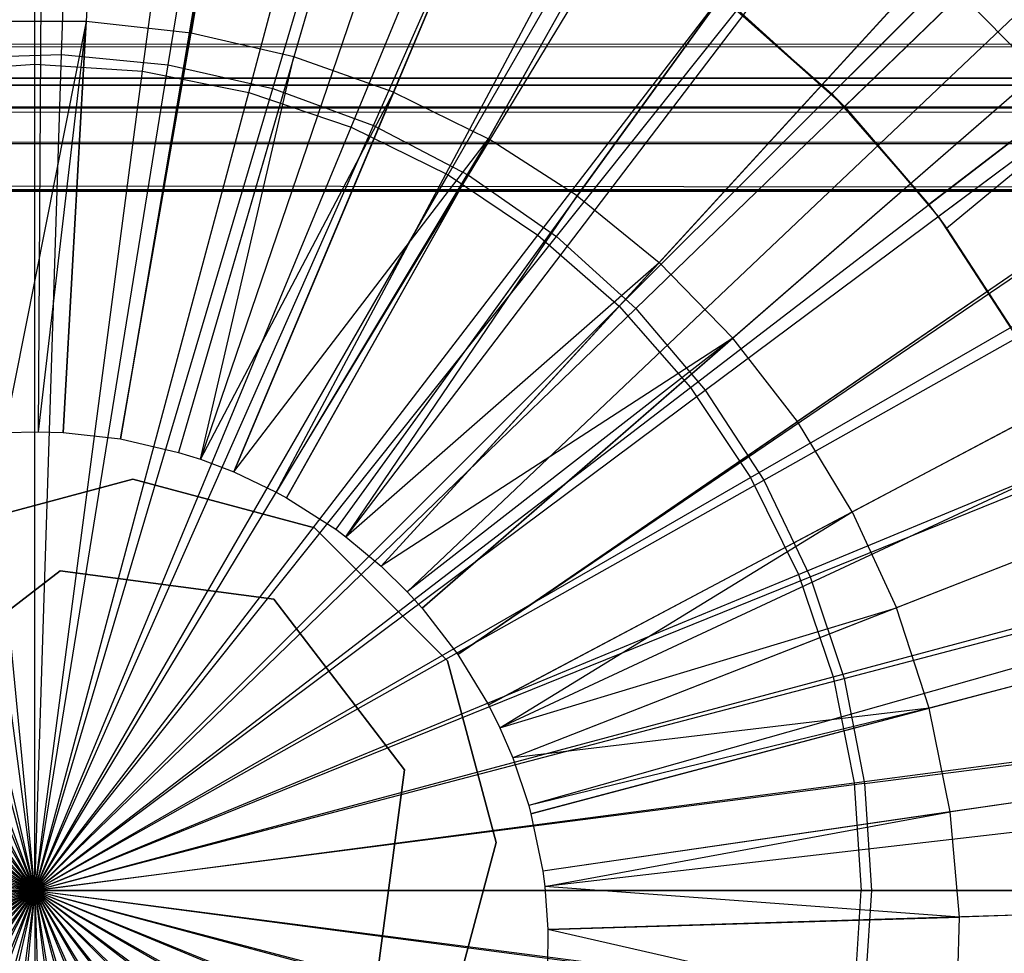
# Model space of a CAD drawing. Extents: x 0.2 to 40.1, y -6.7 to 6.7.
# Tile 503 of 516: x 37.686 to 38.03, y 3.387 to 3.712. Entities that reach past the tile are written whole.
import ezdxf

# ---------------------------------------------------------------- set-up
doc = ezdxf.new("R2010")
doc.units = 0
doc.header["$MEASUREMENT"] = 0
doc.layers.get('0').update_dxf_attribs({"color": 13, "linetype": 'CONTINUOUS'})

# ---------------------------------------------------------------- blocks, each defined once
blk = doc.blocks.new('SNOWBALL_XIV_PM3_STL')
at = {"color": 0}
for p, q in [((37.69706, 4.27522, 17.39542), (37.69257, 3.56854, 17.61196)), ((37.69706, 4.27522, 17.39542), (37.69257, 3.56854, 17.61196)), ((37.7405, 4.27388, 17.39542), (37.70135, 3.56827, 17.61196)), ((37.7405, 4.27388, 17.39542), (37.70135, 3.56827, 17.61196)), ((37.83908, 4.26285, 17.39542), (37.72129, 3.56604, 17.61196)), ((37.83908, 4.26285, 17.39542), (37.72129, 3.56604, 17.61196)), ((37.841, 4.26252, 17.39542), (37.72129, 3.56604, 17.61196)), ((37.841, 4.26252, 17.39542), (37.72129, 3.56604, 17.61196)), ((37.93955, 4.23978, 17.39542), (37.7416, 3.56137, 17.61196)), ((37.93955, 4.23978, 17.39542), (37.7416, 3.56137, 17.61196)), ((37.97728, 4.22785, 17.39542), (37.74923, 3.55896, 17.61196)), ((37.97728, 4.22785, 17.39542), (37.74923, 3.55896, 17.61196)), ((38.03487, 4.20595, 17.39542), (37.76088, 3.55453, 17.61196)), ((38.03487, 4.20595, 17.39542), (37.76088, 3.55453, 17.61196)), ((38.10807, 4.17114, 17.39542), (37.77568, 3.54749, 17.61196)), ((38.10807, 4.17114, 17.39542), (37.77568, 3.54749, 17.61196)), ((38.12571, 4.16148, 17.39542), (37.77925, 3.54554, 17.61196)), ((38.12571, 4.16148, 17.39542), (37.77925, 3.54554, 17.61196)), ((38.21089, 4.10694, 17.39542), (37.79647, 3.53451, 17.61196)), ((38.21089, 4.10694, 17.39542), (37.79647, 3.53451, 17.61196)), ((38.22807, 4.09418, 17.39542), (37.79995, 3.53193, 17.61196)), ((38.22807, 4.09418, 17.39542), (37.79995, 3.53193, 17.61196)), ((38.28929, 4.04305, 17.39542), (37.81233, 3.52159, 17.61196)), ((38.28929, 4.04305, 17.39542), (37.81233, 3.52159, 17.61196)), ((38.33418, 3.99897, 17.39542), (37.82141, 3.51268, 17.61196)), ((38.33418, 3.99897, 17.39542), (37.82141, 3.51268, 17.61196)), ((38.35991, 3.97064, 17.39542), (37.82661, 3.50695, 17.61196)), ((38.35991, 3.97064, 17.39542), (37.82661, 3.50695, 17.61196)), ((38.4218, 3.89065, 17.39542), (37.83912, 3.49077, 17.61196)), ((38.4218, 3.89065, 17.39542), (37.83912, 3.49077, 17.61196)), ((38.42363, 3.88797, 17.39542), (37.83912, 3.49077, 17.61196)), ((38.42363, 3.88797, 17.39542), (37.83912, 3.49077, 17.61196)), ((37.71713, 3.85265, 17.55129), (37.70931, 3.71181, 17.5855)), ((37.71713, 3.85265, 17.55129), (37.70931, 3.71181, 17.5855)), ((37.76977, 3.8467, 17.55129), (37.74595, 3.70767, 17.5855)), ((37.76977, 3.8467, 17.55129), (37.74595, 3.70767, 17.5855)), ((37.82138, 3.83479, 17.55129), (37.78187, 3.69938, 17.5855)), ((37.82138, 3.83479, 17.55129), (37.78187, 3.69938, 17.5855)), ((37.81661, 3.68705, 17.5855), (37.87131, 3.81708, 17.55129)), ((37.81661, 3.68705, 17.5855), (37.87131, 3.81708, 17.55129)), ((38.47418, 3.80412, 17.39542), (37.84972, 3.47328, 17.61196)), ((38.47418, 3.80412, 17.39542), (37.84972, 3.47328, 17.61196)), ((37.91888, 3.79378, 17.55129), (37.84972, 3.67084, 17.5855)), ((37.91888, 3.79378, 17.55129), (37.84972, 3.67084, 17.5855)), ((38.49413, 3.76406, 17.39542), (37.85375, 3.46517, 17.61196)), ((38.49413, 3.76406, 17.39542), (37.85375, 3.46517, 17.61196)), ((37.88077, 3.65096, 17.5855), (37.96349, 3.76522, 17.55129)), ((37.88077, 3.65096, 17.5855), (37.96349, 3.76522, 17.55129)), ((38.00456, 3.73176, 17.55129), (37.90935, 3.62767, 17.5855)), ((38.00456, 3.73176, 17.55129), (37.90935, 3.62767, 17.5855)), ((38.04154, 3.69383, 17.55129), (38.00456, 3.73176, 17.55129)), ((38.04154, 3.69383, 17.55129), (38.00456, 3.73176, 17.55129)), ((0.86808, 3.71258, 51.67051), (39.4086, 3.7035, 51.67959)), ((0.86808, 3.71258, 51.67051), (39.4086, 3.7035, 51.67959)), ((37.70931, 3.71181, 17.5855), (37.67245, 3.71174, 17.5855)), ((37.70931, 3.71181, 17.5855), (37.67245, 3.71174, 17.5855)), ((37.70931, 3.71181, 17.5855), (37.6809, 3.56824, 17.61196)), ((37.70931, 3.71181, 17.5855), (37.6809, 3.56824, 17.61196)), ((37.70931, 3.71181, 17.5855), (37.69257, 3.56854, 17.61196)), ((37.70931, 3.71181, 17.5855), (37.69257, 3.56854, 17.61196)), ((37.70135, 3.56827, 17.61196), (37.70931, 3.71181, 17.5855)), ((37.70135, 3.56827, 17.61196), (37.70931, 3.71181, 17.5855)), ((37.74595, 3.70767, 17.5855), (37.70931, 3.71181, 17.5855)), ((37.74595, 3.70767, 17.5855), (37.70931, 3.71181, 17.5855)), ((38.51635, 3.71219, 17.39542), (37.85824, 3.45469, 17.61196)), ((38.51635, 3.71219, 17.39542), (37.85824, 3.45469, 17.61196)), ((37.72129, 3.56604, 17.61196), (37.74595, 3.70767, 17.5855)), ((37.72129, 3.56604, 17.61196), (37.74595, 3.70767, 17.5855)), ((37.78187, 3.69938, 17.5855), (37.74595, 3.70767, 17.5855)), ((37.78187, 3.69938, 17.5855), (37.74595, 3.70767, 17.5855)), ((0.87627, 3.69134, 51.68808), (39.4086, 3.7035, 51.67959)), ((0.87627, 3.69134, 51.68808), (39.4086, 3.7035, 51.67959)), ((37.78187, 3.69938, 17.5855), (37.7416, 3.56137, 17.61196)), ((37.78187, 3.69938, 17.5855), (37.7416, 3.56137, 17.61196)), ((37.74923, 3.55896, 17.61196), (37.78187, 3.69938, 17.5855)), ((37.74923, 3.55896, 17.61196), (37.78187, 3.69938, 17.5855)), ((37.81661, 3.68705, 17.5855), (37.78187, 3.69938, 17.5855)), ((37.81661, 3.68705, 17.5855), (37.78187, 3.69938, 17.5855)), ((0.85168, 3.69192, 51.61956), (39.42076, 3.6896, 51.63287)), ((0.85168, 3.69192, 51.61956), (39.42076, 3.6896, 51.63287)), ((0.85168, 3.69192, 51.61956), (39.42879, 3.69192, 51.61956)), ((39.42879, 3.69192, 50.9109), (0.85168, 3.69192, 50.9109)), ((0.85168, 3.69192, 51.61956), (39.42879, 3.69192, 51.61956)), ((39.42879, 3.69192, 50.9109), (0.85168, 3.69192, 50.9109)), ((39.39221, 3.65255, 51.6983), (0.87627, 3.69134, 51.68808)), ((0.87627, 3.69134, 51.68808), (39.4004, 3.67969, 51.69348)), ((0.87627, 3.69134, 51.68808), (39.4004, 3.67969, 51.69348)), ((39.39221, 3.65255, 51.6983), (0.87627, 3.69134, 51.68808)), ((38.04154, 3.69383, 17.55129), (37.93509, 3.60127, 17.5855)), ((38.04154, 3.69383, 17.55129), (37.93509, 3.60127, 17.5855)), ((0.86195, 3.68816, 51.63636), (39.42076, 3.6896, 51.63287)), ((0.86195, 3.68816, 51.63636), (39.42076, 3.6896, 51.63287)), ((0.86195, 3.68816, 51.63636), (39.41162, 3.68169, 51.64603)), ((0.86195, 3.68816, 51.63636), (39.41162, 3.68169, 51.64603)), ((37.81661, 3.68705, 17.5855), (37.74923, 3.55896, 17.61196)), ((37.81661, 3.68705, 17.5855), (37.74923, 3.55896, 17.61196)), ((37.76088, 3.55453, 17.61196), (37.81661, 3.68705, 17.5855)), ((37.76088, 3.55453, 17.61196), (37.81661, 3.68705, 17.5855)), ((37.81661, 3.68705, 17.5855), (37.84972, 3.67084, 17.5855)), ((37.81661, 3.68705, 17.5855), (37.84972, 3.67084, 17.5855)), ((0.87109, 3.67902, 51.6487), (39.41162, 3.68169, 51.64603)), ((0.87109, 3.67902, 51.6487), (39.41162, 3.68169, 51.64603)), ((0.87109, 3.67902, 51.6487), (39.40247, 3.66935, 51.65517)), ((0.87109, 3.67902, 51.6487), (39.40247, 3.66935, 51.65517)), ((37.76088, 3.55453, 17.61196), (37.84972, 3.67084, 17.5855)), ((37.76088, 3.55453, 17.61196), (37.84972, 3.67084, 17.5855)), ((37.84972, 3.67084, 17.5855), (37.77568, 3.54749, 17.61196)), ((37.84972, 3.67084, 17.5855), (37.77568, 3.54749, 17.61196)), ((37.77925, 3.54554, 17.61196), (37.84972, 3.67084, 17.5855)), ((37.77925, 3.54554, 17.61196), (37.84972, 3.67084, 17.5855)), ((37.88077, 3.65096, 17.5855), (37.84972, 3.67084, 17.5855)), ((37.88077, 3.65096, 17.5855), (37.84972, 3.67084, 17.5855)), ((0.88023, 3.66587, 51.65661), (39.40247, 3.66935, 51.65517)), ((0.88023, 3.66587, 51.65661), (39.40247, 3.66935, 51.65517)), ((0.88023, 3.66587, 51.65661), (39.39221, 3.65255, 51.65893)), ((0.88023, 3.66587, 51.65661), (39.39221, 3.65255, 51.65893)), ((39.39221, 3.65255, 51.6983), (0.88447, 3.66534, 51.69725)), ((39.39221, 3.65255, 51.6983), (0.88447, 3.66534, 51.69725)), ((39.39221, 3.65255, 51.6983), (10.67572, 3.65238, 51.6983)), ((10.67572, 3.65238, 51.65893), (39.39221, 3.65255, 51.65893)), ((39.39221, 3.65255, 51.6983), (10.67572, 3.65238, 51.6983)), ((10.67572, 3.65238, 51.65893), (39.39221, 3.65255, 51.65893)), ((37.88077, 3.65096, 17.5855), (37.79647, 3.53451, 17.61196)), ((37.88077, 3.65096, 17.5855), (37.79647, 3.53451, 17.61196)), ((37.79995, 3.53193, 17.61196), (37.88077, 3.65096, 17.5855)), ((37.79995, 3.53193, 17.61196), (37.88077, 3.65096, 17.5855)), ((37.88077, 3.65096, 17.5855), (37.90935, 3.62767, 17.5855)), ((37.88077, 3.65096, 17.5855), (37.90935, 3.62767, 17.5855)), ((38.07396, 3.65194, 17.55129), (37.95765, 3.57212, 17.5855)), ((38.07396, 3.65194, 17.55129), (37.95765, 3.57212, 17.5855)), ((38.54383, 3.63045, 17.39542), (37.8638, 3.43815, 17.61196)), ((38.54383, 3.63045, 17.39542), (37.8638, 3.43815, 17.61196)), ((37.79995, 3.53193, 17.61196), (37.90935, 3.62767, 17.5855)), ((37.79995, 3.53193, 17.61196), (37.90935, 3.62767, 17.5855)), ((37.90935, 3.62767, 17.5855), (37.81233, 3.52159, 17.61196)), ((37.90935, 3.62767, 17.5855), (37.81233, 3.52159, 17.61196)), ((37.93509, 3.60127, 17.5855), (37.90935, 3.62767, 17.5855)), ((37.93509, 3.60127, 17.5855), (37.90935, 3.62767, 17.5855)), ((38.54777, 3.61606, 17.39542), (37.8646, 3.43524, 17.61196)), ((38.54777, 3.61606, 17.39542), (37.8646, 3.43524, 17.61196)), ((37.97674, 3.54058, 17.5855), (38.1014, 3.60662, 17.55129)), ((37.97674, 3.54058, 17.5855), (38.1014, 3.60662, 17.55129)), ((37.93509, 3.60127, 17.5855), (37.81233, 3.52159, 17.61196)), ((37.93509, 3.60127, 17.5855), (37.81233, 3.52159, 17.61196)), ((37.93509, 3.60127, 17.5855), (37.82141, 3.51268, 17.61196)), ((37.93509, 3.60127, 17.5855), (37.82141, 3.51268, 17.61196)), ((37.82661, 3.50695, 17.61196), (37.93509, 3.60127, 17.5855)), ((37.82661, 3.50695, 17.61196), (37.93509, 3.60127, 17.5855)), ((37.95765, 3.57212, 17.5855), (37.93509, 3.60127, 17.5855)), ((37.95765, 3.57212, 17.5855), (37.93509, 3.60127, 17.5855)), ((37.83912, 3.49077, 17.61196), (37.95765, 3.57212, 17.5855)), ((37.83912, 3.49077, 17.61196), (37.95765, 3.57212, 17.5855)), ((37.97674, 3.54058, 17.5855), (37.95765, 3.57212, 17.5855)), ((37.97674, 3.54058, 17.5855), (37.95765, 3.57212, 17.5855)), ((37.6809, 3.56824, 17.61196), (37.69257, 3.56854, 17.61196)), ((37.6809, 3.56824, 17.61196), (37.69257, 3.56854, 17.61196)), ((37.69257, 3.56854, 17.61196), (37.70135, 3.56827, 17.61196)), ((37.69257, 3.56854, 17.61196), (37.70135, 3.56827, 17.61196)), ((37.70135, 3.56827, 17.61196), (37.72129, 3.56604, 17.61196)), ((37.70135, 3.56827, 17.61196), (37.72129, 3.56604, 17.61196)), ((37.72129, 3.56604, 17.61196), (37.7416, 3.56137, 17.61196)), ((37.72129, 3.56604, 17.61196), (37.7416, 3.56137, 17.61196)), ((37.7416, 3.56137, 17.61196), (37.74923, 3.55896, 17.61196)), ((37.7416, 3.56137, 17.61196), (37.74923, 3.55896, 17.61196)), ((37.74923, 3.55896, 17.61196), (37.76088, 3.55453, 17.61196)), ((37.74923, 3.55896, 17.61196), (37.76088, 3.55453, 17.61196)), ((38.12348, 3.55847, 17.55129), (37.99212, 3.50707, 17.5855)), ((38.12348, 3.55847, 17.55129), (37.99212, 3.50707, 17.5855)), ((37.76088, 3.55453, 17.61196), (37.77568, 3.54749, 17.61196)), ((37.76088, 3.55453, 17.61196), (37.77568, 3.54749, 17.61196)), ((37.72567, 3.55197, 50.87138), (37.66229, 3.53498, 50.87138)), ((37.66229, 3.53498, 50.91075), (37.72567, 3.55197, 50.91075)), ((37.66229, 3.53498, 50.91075), (37.72567, 3.55197, 50.91075)), ((37.72567, 3.55197, 50.87138), (37.66229, 3.53498, 50.87138)), ((37.78906, 3.53498, 50.87138), (37.72567, 3.55197, 50.87138)), ((37.72567, 3.55197, 50.91075), (37.78906, 3.53498, 50.91075)), ((37.72567, 3.55197, 50.91075), (37.78906, 3.53498, 50.91075)), ((37.72567, 3.55197, 50.91075), (37.72567, 3.55197, 50.87138)), ((37.78906, 3.53498, 50.87138), (37.72567, 3.55197, 50.87138)), ((37.72567, 3.55197, 50.91075), (37.72567, 3.55197, 50.87138)), ((37.77568, 3.54749, 17.61196), (37.77925, 3.54554, 17.61196)), ((37.77568, 3.54749, 17.61196), (37.77925, 3.54554, 17.61196)), ((37.77925, 3.54554, 17.61196), (37.79647, 3.53451, 17.61196)), ((37.77925, 3.54554, 17.61196), (37.79647, 3.53451, 17.61196)), ((37.84972, 3.47328, 17.61196), (37.97674, 3.54058, 17.5855)), ((37.84972, 3.47328, 17.61196), (37.97674, 3.54058, 17.5855)), ((37.85375, 3.46517, 17.61196), (37.97674, 3.54058, 17.5855)), ((37.85375, 3.46517, 17.61196), (37.97674, 3.54058, 17.5855)), ((37.97674, 3.54058, 17.5855), (37.99212, 3.50707, 17.5855)), ((37.97674, 3.54058, 17.5855), (37.99212, 3.50707, 17.5855)), ((37.83546, 3.48858, 50.87138), (37.78906, 3.53498, 50.87138)), ((37.78906, 3.53498, 50.91075), (37.83546, 3.48858, 50.91075)), ((37.78906, 3.53498, 50.91075), (37.83546, 3.48858, 50.91075)), ((37.78906, 3.53498, 50.91075), (37.78906, 3.53498, 50.87138)), ((37.83546, 3.48858, 50.87138), (37.78906, 3.53498, 50.87138)), ((37.78906, 3.53498, 50.91075), (37.78906, 3.53498, 50.87138)), ((37.79647, 3.53451, 17.61196), (37.79995, 3.53193, 17.61196)), ((37.79647, 3.53451, 17.61196), (37.79995, 3.53193, 17.61196)), ((37.79995, 3.53193, 17.61196), (37.81233, 3.52159, 17.61196)), ((37.79995, 3.53193, 17.61196), (37.81233, 3.52159, 17.61196)), ((37.70034, 3.52001, 17.48381), (37.64071, 3.47433, 17.48381)), ((37.64071, 3.47433, 50.90901), (37.70034, 3.52001, 50.90901)), ((37.70034, 3.52001, 17.48381), (37.64071, 3.47433, 17.48381)), ((37.64071, 3.47433, 50.90901), (37.70034, 3.52001, 50.90901)), ((37.70034, 3.52001, 50.90901), (37.70034, 3.52001, 17.48381)), ((37.7748, 3.51015, 17.48381), (37.70034, 3.52001, 17.48381)), ((37.70034, 3.52001, 50.90901), (37.70034, 3.52001, 17.48381)), ((37.70034, 3.52001, 50.90901), (37.7748, 3.51015, 50.90901)), ((37.7748, 3.51015, 17.48381), (37.70034, 3.52001, 17.48381)), ((37.70034, 3.52001, 50.90901), (37.7748, 3.51015, 50.90901)), ((37.81233, 3.52159, 17.61196), (37.82141, 3.51268, 17.61196)), ((37.81233, 3.52159, 17.61196), (37.82141, 3.51268, 17.61196)), ((38.56802, 3.51696, 17.39542), (37.86869, 3.4152, 17.61196)), ((38.56802, 3.51696, 17.39542), (37.86869, 3.4152, 17.61196)), ((37.82141, 3.51268, 17.61196), (37.82661, 3.50695, 17.61196)), ((37.82141, 3.51268, 17.61196), (37.82661, 3.50695, 17.61196)), ((37.82049, 3.45053, 17.48381), (37.7748, 3.51015, 17.48381)), ((37.7748, 3.51015, 17.48381), (37.7748, 3.51015, 50.90901)), ((37.7748, 3.51015, 50.90901), (37.82049, 3.45053, 50.90901)), ((37.7748, 3.51015, 17.48381), (37.7748, 3.51015, 50.90901)), ((37.82049, 3.45053, 17.48381), (37.7748, 3.51015, 17.48381)), ((37.7748, 3.51015, 50.90901), (37.82049, 3.45053, 50.90901)), ((37.82661, 3.50695, 17.61196), (37.83912, 3.49077, 17.61196)), ((37.82661, 3.50695, 17.61196), (37.83912, 3.49077, 17.61196)), ((37.85375, 3.46517, 17.61196), (37.99212, 3.50707, 17.5855)), ((37.85375, 3.46517, 17.61196), (37.99212, 3.50707, 17.5855)), ((37.99212, 3.50707, 17.5855), (37.85824, 3.45469, 17.61196)), ((37.99212, 3.50707, 17.5855), (37.85824, 3.45469, 17.61196)), ((38.00357, 3.47202, 17.5855), (37.99212, 3.50707, 17.5855)), ((38.00357, 3.47202, 17.5855), (37.99212, 3.50707, 17.5855)), ((38.13994, 3.50812, 17.55129), (38.00357, 3.47202, 17.5855)), ((38.13994, 3.50812, 17.55129), (38.00357, 3.47202, 17.5855)), ((37.85244, 3.4252, 50.87138), (37.83546, 3.48858, 50.87138)), ((37.83546, 3.48858, 50.91075), (37.85244, 3.4252, 50.91075)), ((37.83546, 3.48858, 50.91075), (37.85244, 3.4252, 50.91075)), ((37.83546, 3.48858, 50.91075), (37.83546, 3.48858, 50.87138)), ((37.85244, 3.4252, 50.87138), (37.83546, 3.48858, 50.87138)), ((37.83546, 3.48858, 50.91075), (37.83546, 3.48858, 50.87138)), ((37.83912, 3.49077, 17.61196), (37.84972, 3.47328, 17.61196)), ((37.83912, 3.49077, 17.61196), (37.84972, 3.47328, 17.61196)), ((38.57146, 3.49059, 17.39542), (37.86939, 3.40987, 17.61196)), ((38.57146, 3.49059, 17.39542), (37.86939, 3.40987, 17.61196)), ((37.84972, 3.47328, 17.61196), (37.85375, 3.46517, 17.61196)), ((37.84972, 3.47328, 17.61196), (37.85375, 3.46517, 17.61196)), ((38.00357, 3.47202, 17.5855), (37.85824, 3.45469, 17.61196)), ((38.00357, 3.47202, 17.5855), (37.85824, 3.45469, 17.61196)), ((38.00357, 3.47202, 17.5855), (37.8638, 3.43815, 17.61196)), ((38.00357, 3.47202, 17.5855), (37.8638, 3.43815, 17.61196)), ((37.8646, 3.43524, 17.61196), (38.00357, 3.47202, 17.5855)), ((37.8646, 3.43524, 17.61196), (38.00357, 3.47202, 17.5855)), ((38.01095, 3.4359, 17.5855), (38.00357, 3.47202, 17.5855)), ((38.01095, 3.4359, 17.5855), (38.00357, 3.47202, 17.5855)), ((37.85375, 3.46517, 17.61196), (37.85824, 3.45469, 17.61196)), ((37.85375, 3.46517, 17.61196), (37.85824, 3.45469, 17.61196)), ((37.85824, 3.45469, 17.61196), (37.8638, 3.43815, 17.61196)), ((37.85824, 3.45469, 17.61196), (37.8638, 3.43815, 17.61196)), ((38.15055, 3.45622, 17.55129), (38.01095, 3.4359, 17.5855)), ((38.15055, 3.45622, 17.55129), (38.01095, 3.4359, 17.5855)), ((37.81063, 3.37607, 17.48381), (37.82049, 3.45053, 17.48381)), ((37.82049, 3.45053, 50.90901), (37.81063, 3.37607, 50.90901)), ((37.81063, 3.37607, 17.48381), (37.82049, 3.45053, 17.48381)), ((37.82049, 3.45053, 50.90901), (37.81063, 3.37607, 50.90901)), ((37.82049, 3.45053, 50.90901), (37.82049, 3.45053, 17.48381)), ((37.82049, 3.45053, 50.90901), (37.82049, 3.45053, 17.48381)), ((37.8638, 3.43815, 17.61196), (37.8646, 3.43524, 17.61196)), ((37.8638, 3.43815, 17.61196), (37.8646, 3.43524, 17.61196)), ((37.8646, 3.43524, 17.61196), (37.86869, 3.4152, 17.61196)), ((37.8646, 3.43524, 17.61196), (37.86869, 3.4152, 17.61196)), ((38.01095, 3.4359, 17.5855), (37.86869, 3.4152, 17.61196)), ((38.01095, 3.4359, 17.5855), (37.86869, 3.4152, 17.61196)), ((37.86939, 3.40987, 17.61196), (38.01095, 3.4359, 17.5855)), ((37.86939, 3.40987, 17.61196), (38.01095, 3.4359, 17.5855)), ((38.01417, 3.39918, 17.5855), (38.01095, 3.4359, 17.5855)), ((38.01417, 3.39918, 17.5855), (38.01095, 3.4359, 17.5855)), ((37.83546, 3.36181, 50.87138), (37.85244, 3.4252, 50.87138)), ((37.85244, 3.4252, 50.91075), (37.83546, 3.36181, 50.91075)), ((37.85244, 3.4252, 50.91075), (37.83546, 3.36181, 50.91075)), ((37.83546, 3.36181, 50.87138), (37.85244, 3.4252, 50.87138)), ((37.85244, 3.4252, 50.87138), (37.85244, 3.4252, 50.91075)), ((37.85244, 3.4252, 50.87138), (37.85244, 3.4252, 50.91075)), ((38.57685, 3.41621, 17.39542), (37.87048, 3.39483, 17.61196)), ((38.57685, 3.41621, 17.39542), (37.87048, 3.39483, 17.61196)), ((37.86869, 3.4152, 17.61196), (37.86939, 3.40987, 17.61196)), ((37.86869, 3.4152, 17.61196), (37.86939, 3.40987, 17.61196)), ((37.86939, 3.40987, 17.61196), (37.87048, 3.39483, 17.61196)), ((38.01417, 3.39918, 17.5855), (37.86939, 3.40987, 17.61196)), ((38.01417, 3.39918, 17.5855), (37.86939, 3.40987, 17.61196)), ((37.86939, 3.40987, 17.61196), (37.87048, 3.39483, 17.61196)), ((38.15517, 3.40345, 17.55129), (38.01417, 3.39918, 17.5855)), ((38.15517, 3.40345, 17.55129), (38.01417, 3.39918, 17.5855)), ((37.87048, 3.39483, 17.61196), (38.01417, 3.39918, 17.5855)), ((37.87048, 3.39483, 17.61196), (38.01417, 3.39918, 17.5855)), ((38.01318, 3.36232, 17.5855), (38.01417, 3.39918, 17.5855)), ((38.01318, 3.36232, 17.5855), (38.01417, 3.39918, 17.5855)), ((37.87048, 3.39483, 17.61196), (37.87037, 3.38106, 17.61196)), ((37.87048, 3.39483, 17.61196), (37.87037, 3.38106, 17.61196)), ((38.01318, 3.36232, 17.5855), (37.87048, 3.39483, 17.61196)), ((38.01318, 3.36232, 17.5855), (37.87048, 3.39483, 17.61196))]:
    blk.add_line(p, q, dxfattribs=at)
blk = doc.blocks.new('GRUPUJ_1')
at = {"color": 0}
for p, q in [((37.49461, 10.35988, 12.3231), (37.50383, 10.64725, 12.37717)), ((37.49461, 10.35988, 12.3231), (37.50383, 10.64725, 12.37717)), ((37.53185, 10.35629, 12.3231), (37.57774, 10.64012, 12.37717)), ((37.53185, 10.35629, 12.3231), (37.57774, 10.64012, 12.37717)), ((37.48525, 10.35648, 12.37624), (37.48525, 10.6387, 12.44383)), ((37.48525, 10.35648, 12.37624), (37.48525, 10.6387, 12.44383)), ((37.5229, 10.35401, 12.37624), (37.55974, 10.63382, 12.44383)), ((37.5229, 10.35401, 12.37624), (37.55974, 10.63382, 12.44383)), ((37.56833, 10.34796, 12.3231), (37.65014, 10.62359, 12.37717)), ((37.56833, 10.34796, 12.3231), (37.65014, 10.62359, 12.37717)), ((37.55991, 10.34665, 12.37624), (37.63295, 10.61926, 12.44383)), ((37.55991, 10.34665, 12.37624), (37.63295, 10.61926, 12.44383)), ((37.60345, 10.33504, 12.3231), (37.71983, 10.59795, 12.37717)), ((37.60345, 10.33504, 12.3231), (37.71983, 10.59795, 12.37717)), ((37.59564, 10.33452, 12.37624), (37.70364, 10.59526, 12.44383)), ((37.59564, 10.33452, 12.37624), (37.70364, 10.59526, 12.44383)), ((37.63662, 10.31773, 12.3231), (37.78567, 10.5636, 12.37717)), ((37.63662, 10.31773, 12.3231), (37.78567, 10.5636, 12.37717)), ((37.62948, 10.31784, 12.37624), (37.77059, 10.56225, 12.44383)), ((37.62948, 10.31784, 12.37624), (37.77059, 10.56225, 12.44383)), ((37.7634, 10.34617, 16.9321), (37.96055, 10.54332, 16.85159)), ((37.7634, 10.34617, 16.9321), (37.96055, 10.54332, 16.85159)), ((37.76782, 10.34168, 16.99641), (37.97248, 10.53988, 16.92993)), ((37.76782, 10.34168, 16.99641), (37.97248, 10.53988, 16.92993)), ((37.66085, 10.29687, 12.37624), (37.83265, 10.52078, 12.44383)), ((37.66085, 10.29687, 12.37624), (37.83265, 10.52078, 12.44383)), ((37.66731, 10.29632, 12.3231), (37.84658, 10.52111, 12.37717)), ((37.66731, 10.29632, 12.3231), (37.84658, 10.52111, 12.37717)), ((38.01852, 10.47722, 16.85159), (37.79732, 10.30749, 16.9321)), ((38.01852, 10.47722, 16.85159), (37.79732, 10.30749, 16.9321)), ((37.80348, 10.29924, 16.9321), (38.01852, 10.47722, 16.85159)), ((37.80348, 10.29924, 16.9321), (38.01852, 10.47722, 16.85159)), ((37.68922, 10.272, 12.37624), (37.88878, 10.47156, 12.44383)), ((37.68922, 10.272, 12.37624), (37.88878, 10.47156, 12.44383)), ((37.69501, 10.27117, 12.3231), (37.90155, 10.47119, 12.37717)), ((37.69501, 10.27117, 12.3231), (37.90155, 10.47119, 12.37717)), ((37.80049, 10.3033, 16.99641), (38.02882, 10.4737, 16.92993)), ((37.80049, 10.3033, 16.99641), (38.02882, 10.4737, 16.92993)), ((37.7141, 10.24363, 12.37624), (37.938, 10.41543, 12.44383)), ((37.7141, 10.24363, 12.37624), (37.938, 10.41543, 12.44383)), ((37.71926, 10.24268, 12.3231), (37.94968, 10.41465, 12.37717)), ((37.71926, 10.24268, 12.3231), (37.94968, 10.41465, 12.37717)), ((37.72471, 10.3801, 16.9321), (37.7634, 10.34617, 16.9321)), ((37.76782, 10.34168, 16.99641), (37.72471, 10.3801, 16.9321)), ((37.72471, 10.3801, 16.9321), (37.7634, 10.34617, 16.9321)), ((37.76782, 10.34168, 16.99641), (37.72471, 10.3801, 16.9321)), ((37.73051, 10.37557, 16.99641), (37.76782, 10.34168, 16.99641)), ((37.73051, 10.37557, 16.99641), (37.76782, 10.34168, 16.99641)), ((37.45721, 10.35868, 12.3231), (37.49461, 10.35988, 12.3231)), ((37.45721, 10.35868, 12.3231), (37.49461, 10.35988, 12.3231)), ((37.48525, 10.06803, 12.30499), (37.45721, 10.35868, 12.3231)), ((37.48525, 10.06803, 12.30499), (37.45721, 10.35868, 12.3231)), ((37.48525, 10.06803, 12.30499), (37.49461, 10.35988, 12.3231)), ((37.48525, 10.06803, 12.30499), (37.49461, 10.35988, 12.3231)), ((37.49461, 10.35988, 12.3231), (37.53185, 10.35629, 12.3231)), ((37.49461, 10.35988, 12.3231), (37.53185, 10.35629, 12.3231)), ((37.4476, 10.35401, 12.37624), (37.48525, 10.35648, 12.37624)), ((37.4476, 10.35401, 12.37624), (37.48525, 10.35648, 12.37624)), ((37.48525, 10.06803, 12.34436), (37.4476, 10.35401, 12.37624)), ((37.48525, 10.06803, 12.34436), (37.4476, 10.35401, 12.37624)), ((37.48525, 10.06803, 12.34436), (37.48525, 10.35648, 12.37624)), ((37.48525, 10.35648, 12.37624), (37.5229, 10.35401, 12.37624)), ((37.48525, 10.35648, 12.37624), (37.5229, 10.35401, 12.37624)), ((37.48525, 10.06803, 12.34436), (37.48525, 10.35648, 12.37624)), ((37.48525, 10.06803, 12.30499), (37.53185, 10.35629, 12.3231)), ((37.48525, 10.06803, 12.30499), (37.53185, 10.35629, 12.3231)), ((37.48525, 10.06803, 12.34436), (37.5229, 10.35401, 12.37624)), ((37.48525, 10.06803, 12.34436), (37.5229, 10.35401, 12.37624)), ((37.5229, 10.35401, 12.37624), (37.55991, 10.34665, 12.37624)), ((37.5229, 10.35401, 12.37624), (37.55991, 10.34665, 12.37624)), ((37.53185, 10.35629, 12.3231), (37.56833, 10.34796, 12.3231)), ((37.53185, 10.35629, 12.3231), (37.56833, 10.34796, 12.3231)), ((37.48525, 10.06803, 12.30499), (37.42028, 10.35271, 12.3231)), ((37.48525, 10.06803, 12.30499), (37.42028, 10.35271, 12.3231)), ((37.73506, 10.21226, 12.37624), (37.97947, 10.35337, 12.44383)), ((37.73506, 10.21226, 12.37624), (37.97947, 10.35337, 12.44383)), ((37.73967, 10.21132, 12.3231), (37.9902, 10.35241, 12.37717)), ((37.73967, 10.21132, 12.3231), (37.9902, 10.35241, 12.37717)), ((37.48525, 10.06803, 12.30499), (37.56833, 10.34796, 12.3231)), ((37.48525, 10.06803, 12.30499), (37.56833, 10.34796, 12.3231)), ((37.56833, 10.34796, 12.3231), (37.60345, 10.33504, 12.3231)), ((37.56833, 10.34796, 12.3231), (37.60345, 10.33504, 12.3231)), ((37.48525, 10.06803, 12.34436), (37.4106, 10.34665, 12.37624)), ((37.48525, 10.06803, 12.34436), (37.4106, 10.34665, 12.37624)), ((37.48525, 10.06803, 12.34436), (37.55991, 10.34665, 12.37624)), ((37.48525, 10.06803, 12.34436), (37.55991, 10.34665, 12.37624)), ((37.55991, 10.34665, 12.37624), (37.59564, 10.33452, 12.37624)), ((37.55991, 10.34665, 12.37624), (37.59564, 10.33452, 12.37624)), ((37.7634, 10.34617, 16.9321), (37.79732, 10.30749, 16.9321)), ((37.76782, 10.34168, 16.99641), (37.7634, 10.34617, 16.9321)), ((37.7634, 10.34617, 16.9321), (37.79732, 10.30749, 16.9321)), ((37.76782, 10.34168, 16.99641), (37.7634, 10.34617, 16.9321)), ((37.48525, 10.06803, 12.30499), (37.38441, 10.34206, 12.3231)), ((37.48525, 10.06803, 12.30499), (37.38441, 10.34206, 12.3231)), ((37.76782, 10.34168, 16.99641), (37.80049, 10.3033, 16.99641)), ((37.76782, 10.34168, 16.99641), (37.79732, 10.30749, 16.9321)), ((37.76782, 10.34168, 16.99641), (37.80049, 10.3033, 16.99641)), ((37.76782, 10.34168, 16.99641), (37.79732, 10.30749, 16.9321)), ((37.48525, 10.06803, 12.34436), (37.37487, 10.33452, 12.37624)), ((37.48525, 10.06803, 12.34436), (37.37487, 10.33452, 12.37624)), ((37.48525, 10.06803, 12.30499), (37.60345, 10.33504, 12.3231)), ((37.48525, 10.06803, 12.30499), (37.60345, 10.33504, 12.3231)), ((37.48525, 10.06803, 12.34436), (37.59564, 10.33452, 12.37624)), ((37.48525, 10.06803, 12.34436), (37.59564, 10.33452, 12.37624)), ((37.59564, 10.33452, 12.37624), (37.62948, 10.31784, 12.37624)), ((37.59564, 10.33452, 12.37624), (37.62948, 10.31784, 12.37624)), ((37.60345, 10.33504, 12.3231), (37.63662, 10.31773, 12.3231)), ((37.60345, 10.33504, 12.3231), (37.63662, 10.31773, 12.3231)), ((37.48525, 10.06803, 12.30499), (37.35019, 10.32692, 12.3231)), ((37.48525, 10.06803, 12.30499), (37.35019, 10.32692, 12.3231)), ((37.48525, 10.06803, 12.34436), (37.34103, 10.31784, 12.37624)), ((37.48525, 10.06803, 12.34436), (37.34103, 10.31784, 12.37624)), ((37.48525, 10.06803, 12.34436), (37.62948, 10.31784, 12.37624)), ((37.48525, 10.06803, 12.34436), (37.62948, 10.31784, 12.37624)), ((37.48525, 10.06803, 12.30499), (37.63662, 10.31773, 12.3231)), ((37.48525, 10.06803, 12.30499), (37.63662, 10.31773, 12.3231)), ((37.62948, 10.31784, 12.37624), (37.66085, 10.29687, 12.37624)), ((37.62948, 10.31784, 12.37624), (37.66085, 10.29687, 12.37624)), ((37.63662, 10.31773, 12.3231), (37.66731, 10.29632, 12.3231)), ((37.63662, 10.31773, 12.3231), (37.66731, 10.29632, 12.3231)), ((37.48525, 10.06803, 12.30499), (37.3182, 10.30752, 12.3231)), ((37.48525, 10.06803, 12.30499), (37.3182, 10.30752, 12.3231)), ((37.79732, 10.30749, 16.9321), (37.80348, 10.29924, 16.9321)), ((37.80049, 10.3033, 16.99641), (37.79732, 10.30749, 16.9321)), ((37.79732, 10.30749, 16.9321), (37.80348, 10.29924, 16.9321)), ((37.80049, 10.3033, 16.99641), (37.79732, 10.30749, 16.9321)), ((37.80049, 10.3033, 16.99641), (37.82799, 10.26106, 16.99641)), ((37.80049, 10.3033, 16.99641), (37.82799, 10.26106, 16.99641)), ((37.80049, 10.3033, 16.99641), (37.80348, 10.29924, 16.9321)), ((37.80049, 10.3033, 16.99641), (37.80348, 10.29924, 16.9321)), ((37.80348, 10.29924, 16.9321), (37.82591, 10.26471, 16.9321)), ((37.80348, 10.29924, 16.9321), (37.82591, 10.26471, 16.9321)), ((37.48525, 10.06803, 12.34436), (37.30966, 10.29687, 12.37624)), ((37.48525, 10.06803, 12.34436), (37.30966, 10.29687, 12.37624)), ((37.48525, 10.06803, 12.34436), (37.66085, 10.29687, 12.37624)), ((37.48525, 10.06803, 12.34436), (37.66085, 10.29687, 12.37624)), ((37.48525, 10.06803, 12.30499), (37.66731, 10.29632, 12.3231)), ((37.48525, 10.06803, 12.30499), (37.66731, 10.29632, 12.3231)), ((37.66085, 10.29687, 12.37624), (37.68922, 10.272, 12.37624)), ((37.66085, 10.29687, 12.37624), (37.68922, 10.272, 12.37624)), ((37.66731, 10.29632, 12.3231), (37.69501, 10.27117, 12.3231)), ((37.66731, 10.29632, 12.3231), (37.69501, 10.27117, 12.3231)), ((37.75174, 10.17842, 12.37624), (38.01249, 10.28642, 12.44383)), ((37.75174, 10.17842, 12.37624), (38.01249, 10.28642, 12.44383)), ((37.75591, 10.17761, 12.3231), (38.02241, 10.2855, 12.37717)), ((37.75591, 10.17761, 12.3231), (38.02241, 10.2855, 12.37717)), ((37.48525, 10.06803, 12.30499), (37.28894, 10.28419, 12.3231)), ((37.48525, 10.06803, 12.30499), (37.28894, 10.28419, 12.3231)), ((37.48525, 10.06803, 12.34436), (37.28129, 10.272, 12.37624)), ((37.48525, 10.06803, 12.34436), (37.28129, 10.272, 12.37624)), ((37.48525, 10.06803, 12.34436), (37.68922, 10.272, 12.37624)), ((37.48525, 10.06803, 12.34436), (37.68922, 10.272, 12.37624)), ((37.68922, 10.272, 12.37624), (37.7141, 10.24363, 12.37624)), ((37.68922, 10.272, 12.37624), (37.7141, 10.24363, 12.37624)), ((37.48525, 10.06803, 12.30499), (37.69501, 10.27117, 12.3231)), ((37.48525, 10.06803, 12.30499), (37.69501, 10.27117, 12.3231)), ((37.69501, 10.27117, 12.3231), (37.71926, 10.24268, 12.3231)), ((37.69501, 10.27117, 12.3231), (37.71926, 10.24268, 12.3231)), ((37.48525, 10.06803, 12.30499), (37.26291, 10.25731, 12.3231)), ((37.48525, 10.06803, 12.30499), (37.26291, 10.25731, 12.3231)), ((37.48525, 10.06803, 12.34436), (37.25641, 10.24363, 12.37624)), ((37.48525, 10.06803, 12.34436), (37.25641, 10.24363, 12.37624)), ((37.48525, 10.06803, 12.34436), (37.7141, 10.24363, 12.37624)), ((37.48525, 10.06803, 12.34436), (37.7141, 10.24363, 12.37624)), ((37.48525, 10.06803, 12.30499), (37.71926, 10.24268, 12.3231)), ((37.48525, 10.06803, 12.30499), (37.71926, 10.24268, 12.3231)), ((37.7141, 10.24363, 12.37624), (37.73506, 10.21226, 12.37624)), ((37.7141, 10.24363, 12.37624), (37.73506, 10.21226, 12.37624)), ((37.71926, 10.24268, 12.3231), (37.73967, 10.21132, 12.3231)), ((37.71926, 10.24268, 12.3231), (37.73967, 10.21132, 12.3231)), ((37.48525, 10.06803, 12.30499), (37.24053, 10.22733, 12.3231)), ((37.48525, 10.06803, 12.30499), (37.24053, 10.22733, 12.3231)), ((37.76387, 10.14269, 12.37624), (38.03648, 10.21573, 12.44383)), ((37.76387, 10.14269, 12.37624), (38.03648, 10.21573, 12.44383)), ((37.7677, 10.1421, 12.3231), (38.04581, 10.21503, 12.37717)), ((37.7677, 10.1421, 12.3231), (38.04581, 10.21503, 12.37717)), ((37.48525, 10.06803, 12.34436), (37.23545, 10.21226, 12.37624)), ((37.48525, 10.06803, 12.34436), (37.23545, 10.21226, 12.37624)), ((37.48525, 10.06803, 12.34436), (37.73506, 10.21226, 12.37624)), ((37.48525, 10.06803, 12.34436), (37.73506, 10.21226, 12.37624)), ((37.48525, 10.06803, 12.30499), (37.73967, 10.21132, 12.3231)), ((37.48525, 10.06803, 12.30499), (37.73967, 10.21132, 12.3231)), ((37.73506, 10.21226, 12.37624), (37.75174, 10.17842, 12.37624)), ((37.73506, 10.21226, 12.37624), (37.75174, 10.17842, 12.37624)), ((37.73967, 10.21132, 12.3231), (37.75591, 10.17761, 12.3231)), ((37.73967, 10.21132, 12.3231), (37.75591, 10.17761, 12.3231)), ((37.48525, 10.06803, 12.30499), (37.22217, 10.19472, 12.3231)), ((37.48525, 10.06803, 12.30499), (37.22217, 10.19472, 12.3231)), ((37.48525, 10.06803, 12.34436), (37.21876, 10.17842, 12.37624)), ((37.48525, 10.06803, 12.34436), (37.21876, 10.17842, 12.37624)), ((37.48525, 10.06803, 12.34436), (37.75174, 10.17842, 12.37624)), ((37.48525, 10.06803, 12.34436), (37.75174, 10.17842, 12.37624)), ((37.75174, 10.17842, 12.37624), (37.76387, 10.14269, 12.37624)), ((37.75174, 10.17842, 12.37624), (37.76387, 10.14269, 12.37624)), ((37.48525, 10.06803, 12.30499), (37.75591, 10.17761, 12.3231)), ((37.48525, 10.06803, 12.30499), (37.75591, 10.17761, 12.3231)), ((37.75591, 10.17761, 12.3231), (37.7677, 10.1421, 12.3231)), ((37.75591, 10.17761, 12.3231), (37.7677, 10.1421, 12.3231)), ((37.48525, 10.06803, 12.30499), (37.20813, 10.16004, 12.3231)), ((37.48525, 10.06803, 12.30499), (37.20813, 10.16004, 12.3231)), ((37.20663, 10.14269, 12.37624), (37.48525, 10.06803, 12.34436)), ((37.20663, 10.14269, 12.37624), (37.48525, 10.06803, 12.34436)), ((37.48525, 10.06803, 12.34436), (37.76387, 10.14269, 12.37624)), ((37.48525, 10.06803, 12.34436), (37.76387, 10.14269, 12.37624)), ((37.48525, 10.06803, 12.30499), (37.7677, 10.1421, 12.3231)), ((37.48525, 10.06803, 12.30499), (37.7677, 10.1421, 12.3231)), ((37.76387, 10.14269, 12.37624), (37.77124, 10.10568, 12.37624)), ((37.76387, 10.14269, 12.37624), (37.77124, 10.10568, 12.37624)), ((37.7677, 10.1421, 12.3231), (37.77485, 10.10537, 12.3231)), ((37.7677, 10.1421, 12.3231), (37.77485, 10.10537, 12.3231)), ((37.77124, 10.10568, 12.37624), (38.05104, 10.14252, 12.44383)), ((37.77124, 10.10568, 12.37624), (38.05104, 10.14252, 12.44383)), ((37.77485, 10.10537, 12.3231), (38.06001, 10.14214, 12.37717)), ((37.77485, 10.10537, 12.3231), (38.06001, 10.14214, 12.37717)), ((37.48525, 10.06803, 12.30499), (37.19864, 10.12385, 12.3231)), ((37.48525, 10.06803, 12.30499), (37.19864, 10.12385, 12.3231)), ((37.48525, 10.06803, 12.34436), (37.19927, 10.10568, 12.37624)), ((37.48525, 10.06803, 12.34436), (37.19927, 10.10568, 12.37624)), ((37.48525, 10.06803, 12.34436), (37.77124, 10.10568, 12.37624)), ((37.48525, 10.06803, 12.34436), (37.77124, 10.10568, 12.37624)), ((37.77485, 10.10537, 12.3231), (37.48525, 10.06803, 12.30499)), ((37.77485, 10.10537, 12.3231), (37.48525, 10.06803, 12.30499)), ((37.77124, 10.10568, 12.37624), (37.7737, 10.06803, 12.37624)), ((37.77124, 10.10568, 12.37624), (37.7737, 10.06803, 12.37624)), ((37.77485, 10.10537, 12.3231), (37.77725, 10.06803, 12.3231)), ((37.77485, 10.10537, 12.3231), (37.77725, 10.06803, 12.3231)), ((37.48525, 10.06803, 12.30499), (37.19386, 10.08674, 12.3231)), ((37.48525, 10.06803, 12.30499), (37.19386, 10.08674, 12.3231)), ((37.48525, 10.06803, 12.30499), (37.19386, 10.04932, 12.3231)), ((37.48525, 10.06803, 12.30499), (37.19386, 10.04932, 12.3231)), ((37.1968, 10.06803, 12.37624), (37.48525, 10.06803, 12.34436)), ((37.1968, 10.06803, 12.37624), (37.48525, 10.06803, 12.34436)), ((37.48525, 10.06803, 12.30499), (37.19864, 10.01221, 12.3231)), ((37.48525, 10.06803, 12.30499), (37.19864, 10.01221, 12.3231)), ((37.48525, 10.06803, 12.34436), (37.19927, 10.03038, 12.37624)), ((37.48525, 10.06803, 12.34436), (37.19927, 10.03038, 12.37624)), ((37.48525, 10.06803, 12.34436), (37.20663, 9.99338, 12.37624)), ((37.48525, 10.06803, 12.34436), (37.20663, 9.99338, 12.37624)), ((37.48525, 10.06803, 12.30499), (37.20813, 9.97602, 12.3231)), ((37.48525, 10.06803, 12.30499), (37.20813, 9.97602, 12.3231)), ((37.48525, 10.06803, 12.34436), (37.21876, 9.95765, 12.37624)), ((37.48525, 10.06803, 12.34436), (37.21876, 9.95765, 12.37624)), ((37.48525, 10.06803, 12.30499), (37.22217, 9.94134, 12.3231)), ((37.48525, 10.06803, 12.30499), (37.22217, 9.94134, 12.3231)), ((37.48525, 10.06803, 12.34436), (37.23545, 9.92381, 12.37624)), ((37.48525, 10.06803, 12.34436), (37.23545, 9.92381, 12.37624)), ((37.48525, 10.06803, 12.30499), (37.24053, 9.90874, 12.3231)), ((37.48525, 10.06803, 12.30499), (37.24053, 9.90874, 12.3231)), ((37.48525, 10.06803, 12.34436), (37.25641, 9.89244, 12.37624)), ((37.48525, 10.06803, 12.34436), (37.25641, 9.89244, 12.37624)), ((37.48525, 10.06803, 12.30499), (37.26291, 9.87875, 12.3231)), ((37.48525, 10.06803, 12.30499), (37.26291, 9.87875, 12.3231)), ((37.48525, 10.06803, 12.34436), (37.28129, 9.86407, 12.37624)), ((37.48525, 10.06803, 12.34436), (37.28129, 9.86407, 12.37624)), ((37.48525, 10.06803, 12.30499), (37.28894, 9.85187, 12.3231)), ((37.48525, 10.06803, 12.30499), (37.28894, 9.85187, 12.3231)), ((37.48525, 10.06803, 12.34436), (37.30966, 9.83919, 12.37624)), ((37.48525, 10.06803, 12.34436), (37.30966, 9.83919, 12.37624)), ((37.48525, 10.06803, 12.30499), (37.3182, 9.82854, 12.3231)), ((37.48525, 10.06803, 12.30499), (37.3182, 9.82854, 12.3231)), ((37.48525, 10.06803, 12.34436), (37.34103, 9.81823, 12.37624)), ((37.48525, 10.06803, 12.34436), (37.34103, 9.81823, 12.37624)), ((37.48525, 10.06803, 12.30499), (37.35019, 9.80915, 12.3231)), ((37.48525, 10.06803, 12.30499), (37.35019, 9.80915, 12.3231)), ((37.48525, 10.06803, 12.34436), (37.37487, 9.80154, 12.37624)), ((37.48525, 10.06803, 12.34436), (37.37487, 9.80154, 12.37624)), ((37.48525, 10.06803, 12.30499), (37.38441, 9.794, 12.3231)), ((37.48525, 10.06803, 12.30499), (37.38441, 9.794, 12.3231)), ((37.48525, 10.06803, 12.34436), (37.4106, 9.78941, 12.37624)), ((37.48525, 10.06803, 12.34436), (37.4106, 9.78941, 12.37624)), ((37.48525, 10.06803, 12.30499), (37.42028, 9.78336, 12.3231)), ((37.48525, 10.06803, 12.30499), (37.42028, 9.78336, 12.3231)), ((37.48525, 10.06803, 12.34436), (37.4476, 9.78205, 12.37624)), ((37.48525, 10.06803, 12.34436), (37.4476, 9.78205, 12.37624)), ((37.48525, 10.06803, 12.30499), (37.45721, 9.77738, 12.3231)), ((37.48525, 10.06803, 12.30499), (37.45721, 9.77738, 12.3231)), ((37.48525, 10.06803, 12.34436), (37.77124, 10.03038, 12.37624)), ((37.7737, 10.06803, 12.37624), (37.48525, 10.06803, 12.34436)), ((37.48525, 10.06803, 12.34436), (37.75174, 9.95765, 12.37624)), ((37.48525, 10.06803, 12.34436), (37.76387, 9.99338, 12.37624)), ((37.48525, 10.06803, 12.34436), (37.76387, 9.99338, 12.37624)), ((37.48525, 10.06803, 12.34436), (37.77124, 10.03038, 12.37624)), ((37.48525, 10.06803, 12.34436), (37.7141, 9.89244, 12.37624)), ((37.48525, 10.06803, 12.34436), (37.73506, 9.92381, 12.37624)), ((37.48525, 10.06803, 12.34436), (37.73506, 9.92381, 12.37624)), ((37.48525, 10.06803, 12.34436), (37.75174, 9.95765, 12.37624)), ((37.48525, 10.06803, 12.34436), (37.68922, 9.86407, 12.37624)), ((37.48525, 10.06803, 12.34436), (37.7141, 9.89244, 12.37624)), ((37.48525, 10.06803, 12.34436), (37.66085, 9.83919, 12.37624)), ((37.48525, 10.06803, 12.34436), (37.68922, 9.86407, 12.37624)), ((37.48525, 10.06803, 12.34436), (37.59564, 9.80154, 12.37624)), ((37.48525, 10.06803, 12.34436), (37.62948, 9.81823, 12.37624)), ((37.48525, 10.06803, 12.34436), (37.62948, 9.81823, 12.37624)), ((37.48525, 10.06803, 12.34436), (37.66085, 9.83919, 12.37624)), ((37.48525, 10.06803, 12.34436), (37.55991, 9.78941, 12.37624)), ((37.48525, 10.06803, 12.34436), (37.59564, 9.80154, 12.37624)), ((37.48525, 10.06803, 12.34436), (37.5229, 9.78205, 12.37624)), ((37.48525, 10.06803, 12.34436), (37.55991, 9.78941, 12.37624)), ((37.48525, 10.06803, 12.34436), (37.48525, 9.77958, 12.37624)), ((37.48525, 10.06803, 12.34436), (37.5229, 9.78205, 12.37624)), ((37.48525, 10.06803, 12.34436), (37.48525, 9.77958, 12.37624)), ((37.7737, 10.06803, 12.37624), (37.48525, 10.06803, 12.34436)), ((37.48525, 10.06803, 12.30499), (37.77485, 10.03069, 12.3231)), ((37.48525, 10.06803, 12.30499), (37.77725, 10.06803, 12.3231)), ((37.48525, 10.06803, 12.30499), (37.69501, 9.86489, 12.3231)), ((37.48525, 10.06803, 12.30499), (37.71926, 9.89339, 12.3231)), ((37.48525, 10.06803, 12.30499), (37.60345, 9.80103, 12.3231)), ((37.48525, 10.06803, 12.30499), (37.63662, 9.81833, 12.3231)), ((37.48525, 10.06803, 12.30499), (37.49461, 9.77619, 12.3231)), ((37.48525, 10.06803, 12.30499), (37.49461, 9.77619, 12.3231)), ((37.48525, 10.06803, 12.30499), (37.53185, 9.77978, 12.3231)), ((37.48525, 10.06803, 12.30499), (37.73967, 9.92474, 12.3231)), ((37.48525, 10.06803, 12.30499), (37.75591, 9.95845, 12.3231)), ((37.48525, 10.06803, 12.30499), (37.63662, 9.81833, 12.3231)), ((37.48525, 10.06803, 12.30499), (37.66731, 9.83974, 12.3231)), ((37.48525, 10.06803, 12.30499), (37.53185, 9.77978, 12.3231)), ((37.48525, 10.06803, 12.30499), (37.56833, 9.7881, 12.3231)), ((37.48525, 10.06803, 12.30499), (37.7677, 9.99397, 12.3231)), ((37.48525, 10.06803, 12.30499), (37.77485, 10.03069, 12.3231)), ((37.48525, 10.06803, 12.30499), (37.56833, 9.7881, 12.3231)), ((37.48525, 10.06803, 12.30499), (37.60345, 9.80103, 12.3231)), ((37.48525, 10.06803, 12.30499), (37.77725, 10.06803, 12.3231)), ((37.48525, 10.06803, 12.30499), (37.66731, 9.83974, 12.3231)), ((37.48525, 10.06803, 12.30499), (37.69501, 9.86489, 12.3231)), ((37.48525, 10.06803, 12.30499), (37.71926, 9.89339, 12.3231)), ((37.48525, 10.06803, 12.30499), (37.73967, 9.92474, 12.3231)), ((37.48525, 10.06803, 12.30499), (37.75591, 9.95845, 12.3231)), ((37.48525, 10.06803, 12.30499), (37.7677, 9.99397, 12.3231)), ((37.77124, 10.03038, 12.37624), (37.7737, 10.06803, 12.37624)), ((37.77124, 10.03038, 12.37624), (37.7737, 10.06803, 12.37624)), ((38.05593, 10.06803, 12.44383), (37.7737, 10.06803, 12.37624)), ((38.05593, 10.06803, 12.44383), (37.7737, 10.06803, 12.37624)), ((37.77725, 10.06803, 12.3231), (37.77485, 10.03069, 12.3231)), ((37.77725, 10.06803, 12.3231), (37.77485, 10.03069, 12.3231)), ((37.77725, 10.06803, 12.3231), (38.06477, 10.06803, 12.37717)), ((37.77725, 10.06803, 12.3231), (38.06477, 10.06803, 12.37717))]:
    blk.add_line(p, q, dxfattribs=at)
blk.add_blockref('SNOWBALL_XIV_PM3_STL', (-0.20617, 6.65964, -0.51186), dxfattribs=at)

msp = doc.modelspace()

# ---------------------------------------------------------------- block references
at = {"color": 0}
msp.add_blockref('GRUPUJ_1', (0.20617, -6.65964, 0.51186), dxfattribs=at)

doc.saveas('drawing.dxf')
